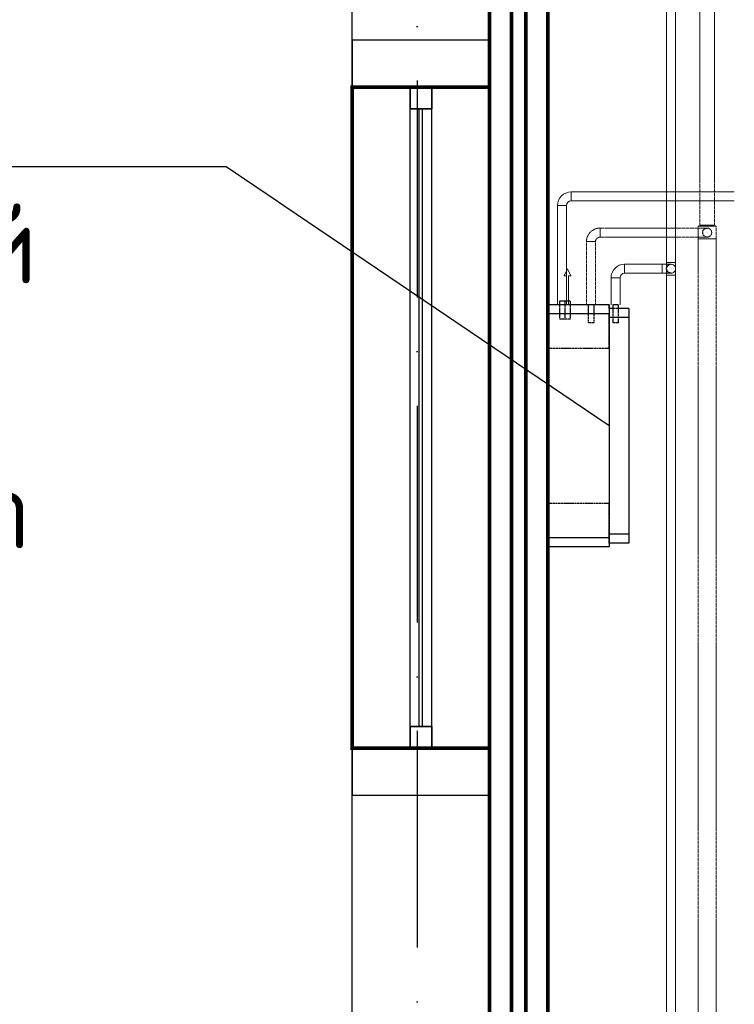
# Model space of a CAD drawing. Header units: millimetres. Extents: x 9824119 to 13672909, y -72394 to 462135.
# Tile 434 of 656: x 10293335 to 10295312, y 3810 to 6536. Entities that reach past the tile are written whole.
import ezdxf
from ezdxf import colors
from ezdxf.entities.mleader import LeaderData, LeaderLine
from ezdxf.math import Vec2, Vec3

# ---------------------------------------------------------------- set-up
doc = ezdxf.new("R2010")
doc.units = ezdxf.units.MM
for name, pattern in [('ACAD_ISO10W100', [18, 12, -3, 0, -3]), ('Hidden', [3, 2, -1]), ('UnderFloor', [7.5, 6, -1.5])]:
    doc.linetypes.add(name, pattern=pattern)
for name, color, linetype in [('MAGI_GENERAL', 7, 'Continuous'), ('PIPE-H1', 7, 'Continuous'), ('PIPE-H1-COMPONENT-', 7, 'Continuous')]:
    doc.layers.add(name, color=color, linetype=linetype)
doc.layers.add('ОКНО (план)', color=5, linetype='Continuous', lineweight=30)
doc.styles.add('ISOCPEUR', font='isocpeui.ttf')
doc.styles.add('СПДС', font='isocpeur.ttf')

# ---------------------------------------------------------------- blocks, each defined once
blk = doc.blocks.new('долдлолдолдоооо')
at = {"color": 18, "linetype": 'ACAD_ISO10W100', "lineweight": 25, "ltscale": 50, "true_color": 0x000000}
blk.add_lwpolyline([(1571667.7, 1477001.2), (1571667.7, 1449070.1)], dxfattribs=at)
at = {"color": 253, "linetype": 'ByBlock', "lineweight": 25, "ltscale": 100, "const_width": 10}
for points in [[(1571867.7, 1476601.2), (1572028.7, 1476601.2), (1572028.7, 1453001.2), (1571867.7, 1453001.2)], [(1571928.2, 1476601.2), (1571968.3, 1476601.2), (1571968.3, 1453001.2), (1571928.2, 1453001.2)], [(1571867.7, 1458081.2), (1571487.7, 1458081.2), (1571487.7, 1456251.2), (1571867.7, 1456251.2)]]:
    blk.add_lwpolyline(points, close=True, dxfattribs=at)
at = {"color": 253, "linetype": 'ByBlock', "lineweight": 25, "ltscale": 100}
for points in [[(1571867.7, 1458081.2), (1571487.7, 1458081.2), (1571487.7, 1458601.2), (1571867.7, 1458601.2)], [(1571867.7, 1458081.2), (1571867.7, 1458211.2), (1571487.7, 1458211.2), (1571487.7, 1458081.2)], [(1571867.7, 1455351.2), (1571487.7, 1455351.2), (1571487.7, 1456251.2), (1571867.7, 1456251.2)], [(1571867.7, 1456121.2), (1571867.7, 1456251.2), (1571487.7, 1456251.2), (1571487.7, 1456121.2)]]:
    blk.add_lwpolyline(points, close=True, dxfattribs=at)
at = {"color": 253, "lineweight": 25, "ltscale": 0.1}
for points in [[(1571647.7, 1456311.2), (1571647.7, 1458021.2)], [(1571647.7, 1456311.2), (1571647.7, 1458021.2)], [(1571707.7, 1456311.2), (1571707.7, 1458021.2)], [(1571707.7, 1456311.2), (1571707.7, 1458021.2)]]:
    blk.add_lwpolyline(points, dxfattribs=at)
at = {"layer": 'ОКНО (план)', "color": 253, "lineweight": 25}
for points in [[(1571647.7, 1458081.2), (1571707.7, 1458081.2), (1571707.7, 1458021.2), (1571647.7, 1458021.2)], [(1571707.7, 1458081.2), (1571647.7, 1458081.2), (1571647.7, 1458021.2), (1571707.7, 1458021.2)], [(1571647.7, 1456251.2), (1571707.7, 1456251.2), (1571707.7, 1456311.2), (1571647.7, 1456311.2)], [(1571707.7, 1456251.2), (1571647.7, 1456251.2), (1571647.7, 1456311.2), (1571707.7, 1456311.2)]]:
    blk.add_lwpolyline(points, close=True, dxfattribs=at)
for points in [[(1571672.7, 1456311.2), (1571672.7, 1458021.2)], [(1571672.7, 1456311.2), (1571672.7, 1458021.2)], [(1571682.7, 1456311.2), (1571682.7, 1458021.2)], [(1571682.7, 1456311.2), (1571682.7, 1458021.2)]]:
    blk.add_lwpolyline(points, dxfattribs=at)
blk = doc.blocks.new('_None')
blk = doc.blocks.new('*U2565')
at = {"layer": 'PIPE-H1', "color": 5, "linetype": 'Hidden', "lineweight": 20}
for p, q in [((10295212.2, 5963.7, 12.5), (10295217.2, 5966.6, 12.5)), ((10295262.2, 5963.7, 12.5), (10295257.2, 5966.6, 12.5))]:
    blk.add_line(p, q, dxfattribs=at)
at = {"layer": 'PIPE-H1', "color": 5, "linetype": 'Hidden', "lineweight": 20, "extrusion": (0, 1, 0)}
for centre, major_axis in [((10295237.2, 5963.7, 12.5), (-25, 0)), ((10295237.2, 5966.6, 12.5), (-20, 0))]:
    blk.add_ellipse(centre, major_axis=major_axis, ratio=1, start_param=0, end_param=3.141593, dxfattribs=at)
blk = doc.blocks.new('*U2803')
at = {"layer": 'PIPE-H1', "color": 1, "linetype": 'Continuous', "lineweight": 20}
for p, q in [((10294860.7, 6058.7, 421), (10295312.3, 6058.7, 421)), ((10294860.7, 6033.7, 421), (10295312.3, 6033.7, 421))]:
    blk.add_line(p, q, dxfattribs=at)
blk = doc.blocks.new('*U2804')
at = {"layer": 'PIPE-H1', "color": 1, "linetype": 'Continuous', "lineweight": 20}
for major_axis in [(0, 37.5), (0, 12.5)]:
    blk.add_ellipse((10294860.7, 6021.2, 421), major_axis=major_axis, ratio=1, start_param=0, end_param=1.570796, dxfattribs=at)
at = {"layer": 'PIPE-H1', "color": 1, "linetype": 'Continuous', "lineweight": 20, "extrusion": (1, 0, 0)}
blk.add_ellipse((10294860.7, 6046.2, 421), major_axis=(0, 12.5), ratio=1, start_param=0, end_param=3.141593, dxfattribs=at)
at = {"layer": 'PIPE-H1', "color": 1, "linetype": 'Continuous', "lineweight": 20, "extrusion": (0, -1, 0)}
blk.add_ellipse((10294835.7, 6021.2, 421), major_axis=(12.5, 0), ratio=1, start_param=0, end_param=3.141593, dxfattribs=at)
blk = doc.blocks.new('*U2805')
at = {"layer": 'PIPE-H1', "color": 1, "linetype": 'Continuous', "lineweight": 20}
for p, q in [((10294823.2, 5746.2, 421), (10294823.2, 6021.2, 421)), ((10294848.2, 5746.2, 421), (10294848.2, 6021.2, 421))]:
    blk.add_line(p, q, dxfattribs=at)
blk = doc.blocks.new('*U2820')
at = {"layer": 'PIPE-H1', "color": 5, "linetype": 'Hidden', "lineweight": 20}
for p, q in [((10295212.2, 5928.7, 12.5), (10295212.2, 5963.7, 12.5)), ((10295262.2, 5928.7, 12.5), (10295262.2, 5963.7, 12.5))]:
    blk.add_line(p, q, dxfattribs=at)
at = {"layer": 'PIPE-H1', "color": 5, "linetype": 'Hidden', "lineweight": 20, "extrusion": (0, 1, 0)}
blk.add_ellipse((10295237.2, 5928.7, 12.5), major_axis=(-25, 0), ratio=1, start_param=0, end_param=3.141593, dxfattribs=at)
blk = doc.blocks.new('*U2821')
at = {"layer": 'PIPE-H1', "color": 5, "linetype": 'Hidden', "lineweight": 20}
for p, q in [((10295212.2, 5928.7, 12.5), (10295212.2, 3075.9, 12.5)), ((10295262.2, 5928.7, 12.5), (10295262.2, 3075.9, 12.5))]:
    blk.add_line(p, q, dxfattribs=at)
blk = doc.blocks.new('*U2822')
at = {"layer": 'PIPE-H1', "color": 7, "linetype": 'Continuous', "lineweight": -3}
for p, q in [((10295237.2, 5946.2, 300), (10295237.2, 5946.2, 299)), ((10295237.2, 5946.2, 50), (10295237.2, 5946.2, 49))]:
    blk.add_line(p, q, dxfattribs=at)
blk = doc.blocks.new('*U2823')
at = {"layer": 'PIPE-H1', "color": 5, "linetype": 'Hidden', "lineweight": 20, "extrusion": (-1, 0, 0)}
blk.add_ellipse((10295212.2, 5946.2, 575), major_axis=(0, -12.5), ratio=1, start_param=0, end_param=3.141593, dxfattribs=at)
at = {"layer": 'PIPE-H1', "color": 5, "linetype": 'Hidden', "lineweight": 20, "extrusion": (0, 1, 0)}
for centre in [(10295212.2, 5958.7, 550), (10295212.2, 5933.7, 550)]:
    blk.add_ellipse(centre, major_axis=(0, 0, 25), ratio=1, start_param=0, end_param=1.570796, dxfattribs=at)
at = {"layer": 'PIPE-H1', "color": 1, "linetype": 'UnderFloor', "lineweight": -3, "extrusion": (0, 0, -1)}
blk.add_ellipse((10295237.2, 5946.2, 550), major_axis=(0, -12.5), ratio=1, start_param=0, end_param=3.141593, dxfattribs=at)
at = {"layer": 'PIPE-H1', "color": 5, "linetype": 'Hidden', "lineweight": 20, "extrusion": (0, 0, -1)}
blk.add_ellipse((10295237.2, 5946.2, 550), major_axis=(0, 12.5), ratio=1, start_param=0, end_param=3.141593, dxfattribs=at)
blk = doc.blocks.new('*U2824')
at = {"layer": 'PIPE-H1', "color": 5, "linetype": 'Hidden', "lineweight": 20}
for p, q in [((10294940.7, 5958.7, 575), (10295212.2, 5958.7, 575)), ((10294940.7, 5933.7, 575), (10295212.2, 5933.7, 575))]:
    blk.add_line(p, q, dxfattribs=at)
blk = doc.blocks.new('*U2825')
at = {"layer": 'PIPE-H1', "color": 5, "linetype": 'Hidden', "lineweight": 20}
for major_axis in [(0, 37.5), (0, 12.5)]:
    blk.add_ellipse((10294940.7, 5921.2, 575), major_axis=major_axis, ratio=1, start_param=0, end_param=1.570796, dxfattribs=at)
at = {"layer": 'PIPE-H1', "color": 5, "linetype": 'Hidden', "lineweight": 20, "extrusion": (1, 0, 0)}
blk.add_ellipse((10294940.7, 5946.2, 575), major_axis=(0, 12.5), ratio=1, start_param=0, end_param=3.141593, dxfattribs=at)
at = {"layer": 'PIPE-H1', "color": 5, "linetype": 'Hidden', "lineweight": 20, "extrusion": (0, -1, 0)}
blk.add_ellipse((10294915.7, 5921.2, 575), major_axis=(12.5, 0), ratio=1, start_param=0, end_param=3.141593, dxfattribs=at)
blk = doc.blocks.new('*U2826')
at = {"layer": 'PIPE-H1', "color": 5, "linetype": 'Hidden', "lineweight": 20}
for p, q in [((10294903.2, 5746.2, 575), (10294903.2, 5921.2, 575)), ((10294928.2, 5746.2, 575), (10294928.2, 5921.2, 575))]:
    blk.add_line(p, q, dxfattribs=at)
blk = doc.blocks.new('*U2828')
at = {"layer": 'PIPE-H1', "color": 5, "linetype": 'Hidden', "lineweight": 20}
for p, q in [((10295217.2, 9194.7, 12.5), (10295217.2, 5966.6, 12.5)), ((10295257.2, 9194.7, 12.5), (10295257.2, 5966.6, 12.5))]:
    blk.add_line(p, q, dxfattribs=at)
blk = doc.blocks.new('*U2843')
at = {"layer": 'PIPE-H1', "color": 82, "linetype": 'Continuous', "lineweight": 20}
for p, q in [((10295125, 9094.7, 12.5), (10295125, 5863.7, 12.5)), ((10295150, 9094.7, 12.5), (10295150, 5863.7, 12.5))]:
    blk.add_line(p, q, dxfattribs=at)
blk = doc.blocks.new('*U2849')
at = {"layer": 'PIPE-H1', "color": 82, "linetype": 'Continuous', "lineweight": 20}
for p, q in [((10295125, 5828.7, 12.5), (10295125, 5863.7, 12.5)), ((10295150, 5828.7, 12.5), (10295150, 5863.7, 12.5))]:
    blk.add_line(p, q, dxfattribs=at)
at = {"layer": 'PIPE-H1', "color": 82, "linetype": 'Continuous', "lineweight": 20, "extrusion": (0, 1, 0)}
for centre in [(10295137.5, 5863.7, 12.5), (10295137.5, 5828.7, 12.5)]:
    blk.add_ellipse(centre, major_axis=(-12.5, 0), ratio=1, start_param=0, end_param=3.141593, dxfattribs=at)
blk = doc.blocks.new('*U2850')
at = {"layer": 'PIPE-H1', "color": 82, "linetype": 'Continuous', "lineweight": 20}
for p, q in [((10295125, 5828.7, 12.5), (10295125, 2975.9, 12.5)), ((10295150, 5828.7, 12.5), (10295150, 2975.9, 12.5))]:
    blk.add_line(p, q, dxfattribs=at)
blk = doc.blocks.new('*U2851')
at = {"layer": 'PIPE-H1', "color": 7, "linetype": 'Continuous', "lineweight": -3}
for p, q in [((10295137.5, 5846.2, 285), (10295137.5, 5846.2, 284)), ((10295137.5, 5846.2, 35), (10295137.5, 5846.2, 34))]:
    blk.add_line(p, q, dxfattribs=at)
blk = doc.blocks.new('*U2852')
at = {"layer": 'PIPE-H1', "color": 82, "linetype": 'Continuous', "lineweight": 20, "extrusion": (-1, 0, 0)}
blk.add_ellipse((10295112.5, 5846.2, 560), major_axis=(0, -12.5), ratio=1, start_param=0, end_param=3.141593, dxfattribs=at)
at = {"layer": 'PIPE-H1', "color": 82, "linetype": 'Continuous', "lineweight": 20, "extrusion": (0, 1, 0)}
for centre in [(10295112.5, 5858.7, 535), (10295112.5, 5833.7, 535)]:
    blk.add_ellipse(centre, major_axis=(0, 0, 25), ratio=1, start_param=0, end_param=1.570796, dxfattribs=at)
at = {"layer": 'PIPE-H1', "color": 1, "linetype": 'UnderFloor', "lineweight": -3, "extrusion": (0, 0, -1)}
blk.add_ellipse((10295137.5, 5846.2, 535), major_axis=(0, -12.5), ratio=1, start_param=0, end_param=3.141593, dxfattribs=at)
at = {"layer": 'PIPE-H1', "color": 82, "linetype": 'Continuous', "lineweight": 20, "extrusion": (0, 0, -1)}
blk.add_ellipse((10295137.5, 5846.2, 535), major_axis=(0, 12.5), ratio=1, start_param=0, end_param=3.141593, dxfattribs=at)
blk = doc.blocks.new('*U2853')
at = {"layer": 'PIPE-H1', "color": 82, "linetype": 'Continuous', "lineweight": 20}
for p, q in [((10295008.7, 5858.7, 560), (10295112.5, 5858.7, 560)), ((10295008.7, 5833.7, 560), (10295112.5, 5833.7, 560))]:
    blk.add_line(p, q, dxfattribs=at)
blk = doc.blocks.new('*U2854')
at = {"layer": 'PIPE-H1', "color": 82, "linetype": 'Continuous', "lineweight": 20}
for major_axis in [(0, 37.5), (0, 12.5)]:
    blk.add_ellipse((10295008.7, 5821.2, 560), major_axis=major_axis, ratio=1, start_param=0, end_param=1.570796, dxfattribs=at)
at = {"layer": 'PIPE-H1', "color": 82, "linetype": 'Continuous', "lineweight": 20, "extrusion": (1, 0, 0)}
blk.add_ellipse((10295008.7, 5846.2, 560), major_axis=(0, 12.5), ratio=1, start_param=0, end_param=3.141593, dxfattribs=at)
at = {"layer": 'PIPE-H1', "color": 82, "linetype": 'Continuous', "lineweight": 20, "extrusion": (0, -1, 0)}
blk.add_ellipse((10294983.7, 5821.2, 560), major_axis=(12.5, 0), ratio=1, start_param=0, end_param=3.141593, dxfattribs=at)
blk = doc.blocks.new('*U2855')
at = {"layer": 'PIPE-H1', "color": 82, "linetype": 'Continuous', "lineweight": 20}
for p, q in [((10294971.2, 5746.2, 560), (10294971.2, 5821.2, 560)), ((10294996.2, 5746.2, 560), (10294996.2, 5821.2, 560))]:
    blk.add_line(p, q, dxfattribs=at)
blk = doc.blocks.new('*U2961')
at = {"layer": 'PIPE-H1-COMPONENT-', "color": 7, "linetype": 'Continuous', "lineweight": -3}
blk.add_line((10294835.7, 5746.2, 421), (10294835.7, 5746.2, 420), dxfattribs=at)
blk = doc.blocks.new('*U2962')
at = {"layer": 'PIPE-H1-COMPONENT-', "color": 11, "linetype": 'Continuous', "lineweight": 20}
for p, q in [((10294850.7, 5846.2, 360), (10294841.7, 5826.2, 360)), ((10294859.7, 5826.2, 360), (10294850.7, 5846.2, 360)), ((10294841.7, 5826.2, 360), (10294847.7, 5826.2, 360)), ((10294847.7, 5826.2, 360), (10294847.7, 5746.2, 360)), ((10294853.7, 5746.2, 360), (10294853.7, 5826.2, 360)), ((10294853.7, 5826.2, 360), (10294859.7, 5826.2, 360)), ((10294847.7, 5746.2, 360), (10294853.7, 5746.2, 360))]:
    blk.add_line(p, q, dxfattribs=at)
at = {"layer": 'PIPE-H1-COMPONENT-', "color": 11, "linetype": 'Continuous', "lineweight": 20, "extrusion": (0, 1, 0)}
blk.add_circle((-10294850.7, 360, 5746.2), 7.5, dxfattribs=at)
blk = doc.blocks.new('*U2963')
at = {"layer": 'MAGI_GENERAL', "color": 7, "linetype": 'Continuous', "lineweight": -3}
for p, q in [((10294828.2, 5756.2, 421), (10294828.2, 5746.2, 421)), ((10294843.2, 5756.2, 421), (10294843.2, 5746.2, 421)), ((10294858.2, 5756.2, 360), (10294858.2, 5746.2, 360)), ((10294908.2, 5746.2, 535.5), (10294795.7, 5746.2, 535.5)), ((10294795.7, 5721.2, 630), (10294795.7, 5746.2, 535.5)), ((10294908.2, 5746.2, 575), (10294908.2, 5735.7, 575)), ((10294923.2, 5746.2, 575), (10294923.2, 5735.7, 575)), ((10294965.7, 5746.2, 535.5), (10294923.2, 5746.2, 535.5)), ((10294965.7, 5746.2, 535.5), (10294965.7, 5721.2, 630)), ((10294976.2, 5736.2, 535.5), (10294965.7, 5736.2, 535.5)), ((10294976.2, 5746.2, 560), (10294976.2, 5728.9, 560)), ((10294991.2, 5746.2, 560), (10294991.2, 5728.9, 560)), ((10295020.7, 5736.2, 535.5), (10294991.2, 5736.2, 535.5)), ((10295020.7, 5736.2, 535.5), (10295020.7, 5711.2, 620)), ((10294795.7, 5101.2, 630), (10294795.7, 5721.2, 630)), ((10294965.7, 5721.2, 630), (10294795.7, 5721.2, 630)), ((10294965.7, 5721.2, 630), (10294965.7, 5101.2, 630)), ((10295020.7, 5711.2, 620), (10294965.7, 5711.2, 620)), ((10295020.7, 5711.2, 620), (10295020.7, 5111.2, 620)), ((10294795.7, 5076.2, 535.5), (10294795.7, 5101.2, 630)), ((10294965.7, 5101.2, 630), (10294795.7, 5101.2, 630)), ((10295020.7, 5111.2, 620), (10294965.7, 5111.2, 620)), ((10294965.7, 5101.2, 630), (10294965.7, 5076.2, 535.5)), ((10295020.7, 5111.2, 620), (10295020.7, 5086.2, 535.5)), ((10294965.7, 5076.2, 535.5), (10294795.7, 5076.2, 535.5)), ((10295020.7, 5086.2, 535.5), (10294965.7, 5086.2, 535.5))]:
    blk.add_line(p, q, dxfattribs=at)
at = {"layer": 'MAGI_GENERAL', "color": 1, "linetype": 'UnderFloor', "lineweight": -3}
for p, q in [((10294858.2, 5746.2, 100), (10294795.7, 5746.2, 100)), ((10294795.7, 5746.2, 100), (10294795.7, 5746.2)), ((10294795.7, 5746.2, 535.5), (10294795.7, 5746.2, 100)), ((10294858.2, 5746.2, 100), (10294795.7, 5746.2, 100)), ((10294828.2, 5746.2, 421), (10294828.2, 5706.2, 421)), ((10294843.2, 5746.2, 421), (10294843.2, 5706.2, 421)), ((10294858.2, 5746.2, 360), (10294858.2, 5706.2, 360)), ((10294923.2, 5746.2, 100), (10294908.2, 5746.2, 100)), ((10294923.2, 5746.2, 535.5), (10294908.2, 5746.2, 535.5)), ((10294923.2, 5746.2, 100), (10294908.2, 5746.2, 100)), ((10294908.2, 5735.7, 575), (10294908.2, 5696.2, 575)), ((10294923.2, 5735.7, 575), (10294923.2, 5696.2, 575)), ((10294965.7, 5736.2, 100), (10294965.7, 5746.2, 100)), ((10294965.7, 5746.2, 100), (10294965.7, 5746.2)), ((10294965.7, 5746.2, 100), (10294965.7, 5746.2, 535.5)), ((10294965.7, 5736.2, 100), (10294965.7, 5746.2, 100)), ((10294965.7, 5736.2, 535.5), (10294965.7, 5736.2, 100)), ((10294991.2, 5736.2, 100), (10294965.7, 5736.2, 100)), ((10294991.2, 5736.2, 535.5), (10294976.2, 5736.2, 535.5)), ((10294976.2, 5728.9, 560), (10294976.2, 5696.2, 560)), ((10294991.2, 5728.9, 560), (10294991.2, 5696.2, 560)), ((10295020.7, 5736.2, 100), (10295020.7, 5736.2, 535.5)), ((10294795.7, 5721.2, 100), (10294795.7, 5626.2, 100)), ((10294795.7, 5721.2, 100), (10294795.7, 5076.2, 100)), ((10294965.7, 5711.2, 620), (10294965.7, 5721.2, 586.2)), ((10294965.7, 5711.2, 100), (10294965.7, 5086.2, 100)), ((10294965.7, 5626.2, 100), (10294965.7, 5711.2, 100)), ((10294795.7, 5626.2, 100), (10294965.7, 5626.2, 100)), ((10294795.7, 5626.2, 100), (10294795.7, 5626.2)), ((10294965.7, 5626.2, 100), (10294965.7, 5626.2)), ((10294965.7, 5196.2, 100), (10294795.7, 5196.2, 100)), ((10294795.7, 5196.2, 100), (10294795.7, 5196.2)), ((10294795.7, 5196.2, 100), (10294795.7, 5076.2, 100)), ((10294965.7, 5086.2, 100), (10294965.7, 5196.2, 100)), ((10294965.7, 5196.2, 100), (10294965.7, 5196.2)), ((10294965.7, 5086.2, 100), (10294965.7, 5111.2, 100)), ((10294965.7, 5086.2, 535.5), (10294965.7, 5101.2, 586.2)), ((10294795.7, 5076.2, 100), (10294795.7, 5076.2)), ((10294795.7, 5076.2, 100), (10294795.7, 5076.2, 535.5)), ((10294965.7, 5086.2, 100), (10294965.7, 5086.2, 535.5)), ((10294965.7, 5076.2, 100), (10294965.7, 5076.2)), ((10294965.7, 5076.2, 535.5), (10294965.7, 5076.2, 100)), ((10295020.7, 5086.2, 535.5), (10295020.7, 5086.2, 100))]:
    blk.add_line(p, q, dxfattribs=at)
at = {"layer": 'MAGI_GENERAL', "color": 7, "linetype": 'Continuous', "lineweight": -3, "extrusion": (0, -1, 0)}
for centre in [(10294835.7, 5756.2, 421), (10294850.7, 5756.2, 360), (10294915.7, 5746.2, 575), (10294983.7, 5746.2, 560)]:
    blk.add_ellipse(centre, major_axis=(7.5, 0), ratio=1, start_param=0, end_param=3.141593, dxfattribs=at)
at = {"layer": 'MAGI_GENERAL', "color": 1, "linetype": 'UnderFloor', "lineweight": -3, "extrusion": (0, -1, 0)}
for centre in [(10294835.7, 5706.2, 421), (10294850.7, 5706.2, 360), (10294915.7, 5696.2, 575), (10294983.7, 5696.2, 560)]:
    blk.add_ellipse(centre, major_axis=(7.5, 0), ratio=1, start_param=0, end_param=3.141593, dxfattribs=at)

msp = doc.modelspace()

# ---------------------------------------------------------------- block references
msp.add_blockref('долдлолдолдоооо', (8722767.2, -1451732.3))
at = {"layer": 'PIPE-H1'}
for name in ['*U2828', '*U2843', '*U2565', '*U2820', '*U2823', '*U2822', '*U2821', '*U2849', '*U2853', '*U2852', '*U2851', '*U2850']:
    msp.add_blockref(name, (0, 0), dxfattribs=at)

# ---------------------------------------------------------------- next in the draw order: leaders
at = {"color": 5, "lineweight": 25, "ltscale": 15}
ml = msp.add_multileader_mtext('Standard', dxfattribs=at)
ml.set_content('{\\fGOST Common|b0|i0|c204|p34;\\W0.9;\\C256;Фанкойл напольный Qx=3,1kBm Qm=3,5kBm}', color=14, style='СПДС')
ml.set_leader_properties()
ml.set_arrow_properties(name='NONE')
ml.build(insert=Vec2(0, 0))
ml.multileader.update_dxf_attribs({"text_left_attachment_type": 6, "text_right_attachment_type": 6, "dogleg_length": 0.36, "arrow_head_size": 100})
ctx = ml.context
ctx.base_point, ctx.char_height, ctx.arrow_head_size, ctx.plane_origin = Vec3(10291537.2, 6128.3, 630), 220, 100, Vec3(10285997.1, 19130.4, 630)
ctx.left_attachment, ctx.right_attachment, ctx.text_align_type = 6, 6, 1
notes = []
notes.append((ctx, [(0, (1, 1, 0), (10293906.2, 6128.3, 630), (-1, 0), 0.36, [(1, [(10294965.7, 5411.2, 630)], 0, [])])]))
ctx.mtext.insert, ctx.mtext.width, ctx.mtext.defined_height, ctx.mtext.alignment, ctx.mtext.flow_direction = Vec3(10292721.5, 6392.3, 630), 2438.932, 630, 2, 5
ctx.mtext.has_bg_fill, ctx.mtext.bg_color, ctx.mtext.bg_scale_factor, ctx.mtext.bg_transparency, ctx.mtext.use_window_bg_color = 1, -1027028792, 1.5, 0, 1
for ctx, leaders in notes:
    for number, flags, end, landing, length, lines in leaders:
        leader = LeaderData()
        leader.index, (leader.has_last_leader_line, leader.has_dogleg_vector, leader.attachment_direction) = number, flags
        leader.last_leader_point, leader.dogleg_vector, leader.dogleg_length = Vec3(end), Vec3(landing), length
        for number, points, colour, breaks in lines:
            line = LeaderLine()
            line.index, line.vertices, line.color, line.breaks = number, Vec3.list(points), colors.encode_raw_color(colour), breaks
            leader.lines.append(line)
        ctx.leaders.append(leader)

# ---------------------------------------------------------------- next in the draw order: block references
at = {"layer": 'MAGI_GENERAL'}
msp.add_blockref('*U2963', (0, 0), dxfattribs=at)
at = {"layer": 'PIPE-H1'}
for name in ['*U2804', '*U2803', '*U2805', '*U2825', '*U2824', '*U2826', '*U2854', '*U2855']:
    msp.add_blockref(name, (0, 0), dxfattribs=at)
at = {"layer": 'PIPE-H1-COMPONENT-'}
for name in ['*U2962', '*U2961']:
    msp.add_blockref(name, (0, 0), dxfattribs=at)

# ---------------------------------------------------------------- next in the draw order: texts
at = {"char_height": 300, "attachment_point": 1, "style": 'ISOCPEUR'}
for s, insert, width in [('\\pi13638.10589;{\\fISOCPEUR|b0|i0|c204|p34;\\H1.66667x;\\L\\C7;\\P\\pi10874.35036;\\H1.1x;Общие указания\\l\\P\\pi13638.10589;\\P\\pi-900,l1200,t1200;\\H0.72727x;1.^IПроект выполнен на основании задания заказчика и задания на проектирование архитектурно-строительных чертежей.\\P2.^IПроект соответствует действующим нормам :\\P\\pl900,t900;\\fSymbol|b0|i0|c2|p18;·^I\\fISOCPEUR|b0|i0|c204|p34;КМК 2. 04.05-97* "Отопление, вентиляция и кондиционирование воздуха".\\P\\fSymbol|b0|i0|c2|p18;·^I\\fISOCPEUR|b0|i0|c204|p34;ШНК 2.08.02-09* "Общественные здания и сооружение" \\P\\fSymbol|b0|i0|c2|p18;·^I\\fISOCPEUR|b0|i0|c204|p34;КМК 2.01.01-94 "Климатические и физико-геологические данные для проектирования".\\P\\fSymbol|b0|i0|c2|p18;·^I\\fISOCPEUR|b0|i0|c204|p34;КМК 2.01.04-97* "Строительная теплотехника".\\P\\fSymbol|b0|i0|c2|p18;·^I\\fISOCPEUR|b0|i0|c204|p34;ГОСТ 21.602-2003 "Правила выполнения рабочей документации отопления, вентиляции и кондиционирования".\\P\\fSymbol|b0|i0|c2|p18;·^I\\fISOCPEUR|b0|i0|c204|p34;ШНК \\fISOCPEUR|b0|i0|c186|p34;2.01.02-04\\fISOCPEUR|b0|i0|c204|p34; - \\fISOCPEUR|b0|i0|c186|p34;"\\fISOCPEUR|b0|i0|c204|p34;Пожарная безопасность зданий и сооружений\\fISOCPEUR|b0|i0|c186|p34;"\\fISOCPEUR|b0|i0|c204|p34;;\\P\\pl1200,t1200;3.^I  Расчетные параметры наружного воздуха для проектирования отопления, вентиляции и кондиционирования воздуха приняты по КМК 2.01.01-94.\\P\\pi-300,l300,tz;      Для проектирования отопления, вентиляции и кондиционирования воздуха: \\P\\pl1500,t1500;-^IХолодный  период  года Тн\\fISOCPEUR|b0|i0|c186|p34;=-14.0°C\\fISOCPEUR|b0|i0|c204|p34;; I=-12,4 кДж/кг (Парам. Б);\\P-^IТеплый  период  года Тн=33°C; I=55,7 кДж/кг  (Парам. А);\\P-^IТеплый  период  года Тн=37,5°C; I=65,2 кДж/кг (Парам. Б);\\P-^IСкорость ветра  - V=1,6 м/сек - холодный период;\\P-^IСкорость ветра  - V=1,9 м/сек - теплый  период;\\P-^IПродолжительность отопительного периода  Zот.пер.=129суток;\\P-^IСредняя температура отопительного периода  tот.пер.=2,7°C;\\P-^IБарометрическое давление в районе строительства Рбар=950 Гпа.\\P\\pi600,l0,tz;\\P\\pi11458.1097;\\LТЕПЛОСНАБЖЕНИЕ\\P\\pi13638.10589;\\l\\P\\pi0;\\C0;В качестве источника тепла выбран установленный во дворе здания тепловой насос, рассчитанный на работу в температурном режиме 40–30 °C.^J^JСистема отопления спроектирована как двухтрубная, в ней используются напольный фанкойл.\\P^JОсновным источником тепла является тепловой насос. \\P^JОсновное охлаждение осуществляется с помощью\\Pтепловых насосов. Для отвода конденсата, образующегося в фанкойлах, предусмотрены дренажные трубы. Основные водосточные и обратные трубы выполнены из полипропилена. \\P\\pi600;^JОсновные подающие и обратные трубы выполнены из полипропилена. Слив воды из системы осуществляется через регулировочный узел. Для снижения теплопотерь через трубы выполнены работы по теплоизоляции.\\C7; \\P\\pi12278.10827;\\LОТОПЛЕНИЕ\\l\\P\\pi0;  Для достижения  комфортных условий в зимнее время и компенсации теплопотерь в помещениях установлены \\C0;фанкойл\\C7;ы обеспечивающие в помещениях нормируемую температуру воздуха:\\P\\pi-300,l1500,t1500;-^IКабинет врача +20°C.\\P-^IЗал       +22°C.\\P-^IФизиотерапия     +21°C.\\P\\pi0,l0,tz;   На каждом приборе предусматривается устанавка термостатического клапана и запорного крана. Рекомендуется применить трубопроводы стабильные полипропиленовые. Система теплоснабжения \\C0;фанкойл\\C7;ов двухтрубная с принудительной циркуляцией, горизонтальная. Удаление воздуха осуществляется из воздухоспускных кранов установленных в \\C0;фанкойл\\C7;ах. Все монтажные и наладочные работы проводить в соответствии с нормативными документами и инструкциям фирм-изготовителя.}', (9986122.2, 27067.1), 27276.212), ('{\\fISOCPEUR|b0|i0|c204|p34;\\C7;^I\\A1;\\L\\P\\pi10515.36534;\\H1.33333x;ВЕНТИЛЯЦИЯ\\P\\pi0;\\l^IВ здании предусмотрена приточно-вытяжная вентиляция с естественным и \\Pмеханическим побуждением, для функционально различных и конструктивно раздельных групп \\Pпомещений.   ^I  \\P^IТакже предусматривается естественная вентиляция с удалением и поступлением воздуха через окна и двери.\\P^IУдаление воздуха из помещений производится с помощью вытяжных решеток.\\P^IМатериал воздуховодов - тонколистовая оцинкованная сталь по ГОСТ 14918-80.\\P^IВоздуховоды систем вытяжной вентиляции выполняются класса "Н" (нормально плотный).\\P^IМонтаж систем вентиляции выполнить в соответствии с \\A0;КМК 3.05.01.-9\\A1;7\\P\\A0;\\L\\P\\pi12075.36144;\\P\\pi7995.37164;ПРИМЕЧАНИЯ (ТЕПЛОСНАБЖЕНИЕ)\\P\\pi-900,l900,t900;\\l1.^IЧертеж читать совместно со спецификацией и с другими разделами проекта.\\P2.^IМонтаж оборудования и трубопроводов производить в соответствии с местными \\P\\pi0;действующими нормами и правилами, и требованиями завода-изготовителя оборудования.\\P\\pi-900;3.^IТрубопроводы системы теплоснабжения радиаторов приняты полипропиленовыми.\\P4.^IНа планах и схемах указаны наружный диаметр и толщина стенки полипропиленовых \\P\\pi0;трубопроводов.\\P\\pi-900;5.^IПриборы и трубопроводы нанесены условно.\\P6.^IУклон трубопроводов выполнить согласно схемам в сторону ближайшего вертикального \\P\\pi0;стояка.\\P\\pi-900;7.^IВсе отметки указаны от уровня пола этажа. \\P8.^IКрепить трубу в штробе каждые 2 метра.\\P9.^IТрубопроводы отопления, прокладываемые в полу покрыть трубчатой тепловой изоляцией \\P\\pi0;из вспученного полителена "Isocom" толщиной 9 мм.\\P\\pi-900;10.^IДиаметры запорно-регулирующей арматуры и фильтров соответствуют диаметру \\P\\pi0;трубопроводов, если не указано иное.\\P\\pi3390,l600,tz;\\P\\pi5455.37799,l0;\\LПРИМЕЧАНИЯ (ВЕНТИЛЯЦИЯ И КОНДИЦИОНИРОВАНИЕ)\\l\\P\\pi-900,l900,t900;1.^IВентиляционные системы показаны условно.\\P2.^IЧертеж читать совместно со спецификацией и остальными разделами проекта \\P3.^IВсе неплотности при пересечении инженерными коммуникациями огнестойких стен, \\P\\pi0;перекрытий и перегородок заделать материалами, соответствующими по степени \\Pогнестойкости пересекаемым ограждениям.\\P\\pi-900;4.^IВ сан-узлах двери не оборудованные переточными решетками, предусмотреть с \\P\\pi0;подрезкой дверного полотна, высота щели не менее 20 мм. Если конструкция дверей не \\Pпозволяет предусмотреть щели в нижней части, то необходимо выполнить установку \\Pжалюзийной решетки в нижней половине двери.\\P\\pi-900;5.^IРазместить все приборы для измерения температуры, давления и скорости потока в \\P\\pi0;доступных местах с прямыми секциями труб или воздуховодов наверху или внизу, \\Pсогласно рекомендациям завода изготовителя для точности показаний.\\P\\pi-900;6.^IУстановить расположение диффузоров, отдушин и вентиляционных решеток согласно \\P\\pi0;архитектурным планам потолка, освещения и другим деталям/узлам потолка и \\Pвыполнить незначительные изменения для обеспечения соответствия.\\P\\pi-900;7.^IМонтаж оборудования выполнить в соответствии с местными нормами и правилами, а \\P\\pi0;так же требованиями завода-изготовителя оборудования \\P\\pi-900;8.^IВсе отметки оборудований даны от пола этажа.\\P}', (10015733.6, 26003.4), 24350.724)]:
    msp.add_mtext(s, dxfattribs=dict(at, insert=insert, width=width))

doc.saveas('drawing.dxf')
